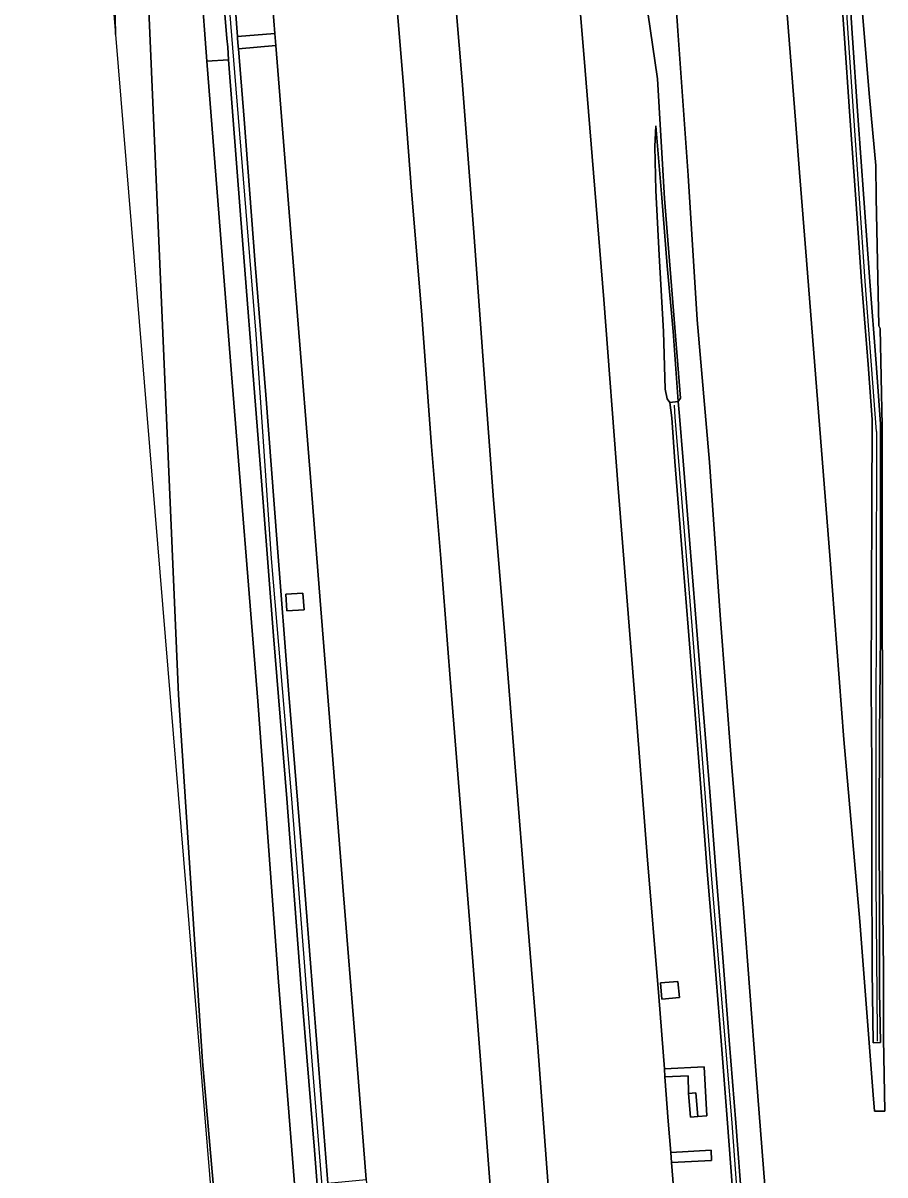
# Model space of a CAD drawing. Extents: x 157692 to 159674, y 381452 to 383291.
# Drawn here: x 157774.6 to 157858.1, y 382049.3 to 382160.9 of the extents above; entities that cross this region are included whole.
import ezdxf

# ---------------------------------------------------------------- set-up
doc = ezdxf.new("R2010")
doc.units = 0
for name, color, linetype in [('IMGEO_Berm_groen', 7, 'Continuous'), ('IMGEO_Geluidsscherm', 7, 'Continuous'), ('IMGEO_Grasland_overig', 7, 'Continuous'), ('IMGEO_Muur', 7, 'Continuous'), ('IMGEO_Rijbaan_autosnelweg', 7, 'Continuous'), ('IMGEO_Rijbaan_autoweg', 7, 'Continuous'), ('IMGEO_Terreindeel_gesloten', 7, 'Continuous'), ('IMGEO_Terreindeel_open', 7, 'Continuous')]:
    doc.layers.add(name, color=color, linetype=linetype)

msp = doc.modelspace()

# ---------------------------------------------------------------- linework, layer by layer
at = {"layer": 'IMGEO_Berm_groen'}
for points in [[(157795.38, 382159.58), (157799, 382159.89), (157798.71, 382163.59), (157797.49, 382179.14), (157796.79, 382188.17), (157795.58, 382202.77), (157794.75, 382212.61), (157793.34, 382229.98), (157792.46, 382240.81), (157791.63, 382250.21), (157786.99, 382261.21), (157788.29, 382247.07), (157789.22, 382236.16), (157790.58, 382219.29), (157791.8, 382204.31), (157793.18, 382187.38), (157793.51, 382183.04), (157794.66, 382168.98)], [(157800.71, 381952.07), (157802.9, 381925.63), (157811.18, 381919.93), (157809, 381947.38), (157806.55, 381976.31), (157804.25, 382007.56), (157801.66, 382039.07), (157799.34, 382067.99), (157797.35, 382095.19), (157794.8, 382126.9), (157792.41, 382157.18), (157791.3, 382171.95), (157790.87, 382171.91), (157787.16, 382171.6), (157786.46, 382171.54), (157786.45, 382170.38), (157788.04, 382133.06), (157789.66, 382095.79), (157791.99, 382060.27), (157794.43, 382032.27), (157795.89, 382012.99), (157797.41, 381991.95), (157798.86, 381974.49), (157800.16, 381959.54)], [(157804.14, 382048.49), (157807.86, 382048.86), (157806.83, 382061.6), (157805.59, 382077.22), (157804.51, 382090.75), (157803.4, 382104.93), (157802.44, 382116.86), (157801.26, 382131.7), (157799.89, 382148.59), (157799.1, 382158.7), (157795.47, 382158.4), (157796.03, 382151.56), (157797.08, 382137.53), (157798.12, 382124.88), (157799.21, 382110.45), (157800.35, 382095.88), (157801.64, 382080.09), (157803.07, 382062)], [(157800.05, 382105.55), (157801.72, 382105.66), (157801.83, 382104.05), (157800.15, 382103.94)], [(157836.35, 382067.89), (157838.05, 382068.04), (157838.2, 382066.47), (157836.49, 382066.31)], [(157837.43, 382050.48), (157841.31, 382050.69), (157841.25, 382051.68), (157837.35, 382051.47)]]:
    msp.add_lwpolyline(points, close=True, dxfattribs=at)
for points in [[(157843.47, 382046.21), (157842.85, 382054.3), (157842.23, 382062.27), (157841.59, 382070.3), (157840.92, 382078.33), (157840.29, 382086.36), (157839.68, 382094.33), (157839.05, 382102.36), (157838.38, 382110.37), (157837.74, 382118.42), (157837.44, 382122.64), (157837.26, 382124.13), (157837.01, 382124.49), (157836.82, 382125.41), (157836.63, 382131), (157836.24, 382138.39), (157835.89, 382144.66), (157835.81, 382148.93), (157835.9, 382150.93), (157836.49, 382143.97), (157837, 382137.38), (157837.57, 382131.01), (157838.07, 382124.23), (157838.29, 382124.56), (157836.74, 382143.88), (157836.05, 382155.49), (157833.26, 382174.78)], [(157833.26, 382174.78), (157836.05, 382155.49), (157836.74, 382143.88), (157838.29, 382124.56), (157838.07, 382124.23), (157838.21, 382122.79), (157838.54, 382118.47), (157839.19, 382110.44), (157839.84, 382102.43), (157840.48, 382094.38), (157841.12, 382086.41), (157841.76, 382078.4), (157842.39, 382070.37), (157843.02, 382062.34), (157843.65, 382054.33), (157844.28, 382046.27)], [(157852.89, 381967.02), (157851.66, 381982.88), (157850.45, 381997.1), (157849.29, 382013.14), (157848.22, 382027.21), (157846.76, 382044.55), (157845.63, 382058.98), (157844.4, 382075.13), (157843.22, 382089.19), (157842.15, 382103.52), (157841.1, 382118.34), (157839.92, 382132.14), (157839.03, 382146.11), (157838.04, 382160.12), (157837.2, 382172.52)], [(157783.43, 382166.09), (157783.56, 382159.77), (157796.75, 382000), (157797.41, 381991.95), (157795.89, 382012.99), (157794.43, 382032.27), (157791.99, 382060.27), (157789.66, 382095.79), (157788.04, 382133.06), (157786.45, 382170.38)], [(157831.8, 381968.26), (157830.87, 381980.13), (157829.75, 381994.21), (157828.8, 382006.62), (157827.61, 382021.38), (157826.55, 382034.24), (157825.44, 382048.67), (157824.48, 382061.68), (157823.38, 382075.15), (157822.24, 382089.23), (157821.24, 382101.95), (157820.19, 382114.71), (157819.25, 382127.33), (157818.26, 382140.58), (157817.13, 382155.28), (157816.02, 382168.77)], [(157828.05, 382168.33), (157828.96, 382157.47), (157829.24, 382153.89), (157830.86, 382134.1), (157832.27, 382115.81), (157833.86, 382095.57), (157835.08, 382080.21), (157836.2, 382066.59), (157836.73, 382059.57), (157840.57, 382059.77), (157840.84, 382055.02), (157839.98, 382054.96), (157839.27, 382054.89), (157839.06, 382057.17), (157839.03, 382058.9), (157836.79, 382058.79), (157837.11, 382054.5), (157837.35, 382051.47), (157841.25, 382051.68), (157841.31, 382050.69), (157837.43, 382050.48), (157838.88, 382032.35)], [(157854.39, 382167.93), (157854.92, 382159.92), (157855.48, 382151.9), (157856.05, 382143.89), (157856.63, 382135.85), (157857.25, 382127.89), (157857.67, 382122.06), (157857.67, 382116.83), (157857.68, 382109.7), (157857.65, 382101.72), (157857.58, 382091.87), (157857.53, 382083.64), (157857.57, 382073.91), (157857.58, 382067.05), (157857.65, 382062.11), (157856.96, 382062.1), (157856.86, 382069.08), (157856.82, 382079.55), (157856.81, 382088.72), (157856.76, 382096.6), (157856.78, 382105.6), (157856.83, 382114.1), (157856.85, 382122.47), (157856.46, 382127.81), (157855.83, 382135.86), (157855.26, 382143.81), (157854.69, 382151.87), (157854.13, 382159.86), (157853.58, 382167.92)], [(157810.55, 382165.76), (157811.46, 382154.84), (157812.25, 382144.59), (157813.2, 382133.01), (157814.18, 382119.86), (157815.09, 382109), (157815.99, 382097.38), (157817.13, 382082.87), (157818.19, 382069.97), (157819.29, 382055.82), (157820.05, 382045.67), (157821.22, 382031.43), (157822.41, 382016.36), (157823.44, 382003.16), (157824.12, 381994.64), (157825.01, 381983.14), (157826.18, 381968.08)], [(157848.39, 382164.63), (157849.48, 382151.05), (157849.82, 382146.41), (157850.49, 382137.91), (157851.6, 382124.01), (157852.77, 382109.3), (157854.11, 382091.46), (157855.67, 382073.84), (157856.96, 382057.05), (157857.09, 382055.46), (157858.1, 382055.46), (157857.96, 382062.52), (157857.94, 382069.04), (157857.86, 382077.99), (157857.85, 382086.5), (157857.87, 382095.77), (157857.84, 382104.61), (157857.84, 382113.14), (157857.83, 382121.86), (157857.64, 382131.31), (157857.52, 382131.54), (157857.23, 382143.98), (157857.21, 382147.08), (157856.6, 382153.72), (157855.81, 382162.99)], [(157809.24, 381970.42), (157807.94, 381987.16), (157806.55, 382004.52), (157805.19, 382021.77), (157803.93, 382037.43), (157802.83, 382051.68), (157801.56, 382067.41), (157800.16, 382085.76), (157798.88, 382101.51), (157797.82, 382114.89), (157796.78, 382128.37), (157795.67, 382142.31), (157794.51, 382157.34), (157792.41, 382157.18), (157794.8, 382126.9), (157797.35, 382095.19), (157799.34, 382067.99), (157801.66, 382039.07), (157804.25, 382007.56), (157806.55, 381976.31), (157809, 381947.38)]]:
    msp.add_lwpolyline(points, dxfattribs=at)
at = {"layer": 'IMGEO_Geluidsscherm'}
for points in [[(157814.14, 381915.33), (157812.6, 381934.43), (157811.05, 381954.35), (157809.46, 381974.31), (157807.67, 381997.3), (157806.33, 382014.79), (157804.4, 382038.14), (157802.59, 382060.73), (157800.65, 382085.74), (157798.68, 382109.01), (157797.2, 382130.76), (157795.12, 382156.1), (157793.45, 382176.86), (157792.76, 382185.33)], [(157857.29, 382121.33), (157856.18, 382135.88), (157854.54, 382159.9), (157852.97, 382183.97)], [(157837.69, 382123.86), (157837.75, 382122.67), (157838.1, 382118.43), (157839.39, 382102.5), (157841.25, 382078.36), (157843.27, 382054.32), (157844.65, 382035.23), (157846.39, 382013.34), (157848.36, 381988.56), (157850.31, 381964.26), (157852.78, 381933.94), (157854.03, 381918.2)], [(157857.29, 382121.33), (157857.23, 382105.82), (157857.21, 382091.1), (157857.2, 382077.58), (157857.33, 382063.07), (157857.33, 382062.24)]]:
    msp.add_lwpolyline(points, dxfattribs=at)
at = {"layer": 'IMGEO_Grasland_overig'}
msp.add_lwpolyline([(157835.9, 382150.93), (157835.81, 382148.93), (157835.89, 382144.66), (157836.24, 382138.39), (157836.63, 382131), (157836.82, 382125.41), (157837.01, 382124.49), (157837.26, 382124.13), (157838.07, 382124.23), (157837.57, 382131.01), (157837, 382137.38), (157836.49, 382143.97)], close=True, dxfattribs=at)
at = {"layer": 'IMGEO_Muur'}
for points in [[(157793.22, 382173.19), (157794.36, 382159.39), (157794.46, 382158.55), (157794.51, 382157.34), (157795.67, 382142.31), (157796.78, 382128.37), (157797.82, 382114.89), (157798.88, 382101.51), (157800.16, 382085.76), (157801.56, 382067.41), (157802.83, 382051.68), (157803.93, 382037.43), (157805.19, 382021.77), (157806.55, 382004.52), (157807.94, 381987.16), (157809.24, 381970.42)], [(157811, 381961.91), (157809.6, 381979.68), (157808.41, 381994.5), (157807.11, 382011.28), (157805.72, 382028.52), (157804.36, 382045.68), (157804.23, 382047.41), (157804.14, 382048.49), (157803.07, 382062), (157801.64, 382080.09), (157800.35, 382095.88), (157799.21, 382110.45), (157798.12, 382124.88), (157797.08, 382137.53), (157796.03, 382151.56), (157795.47, 382158.4), (157795.46, 382158.6), (157795.39, 382159.41), (157795.38, 382159.58), (157794.66, 382168.98)], [(157853.58, 382167.92), (157854.13, 382159.86), (157854.69, 382151.87), (157855.26, 382143.81), (157855.83, 382135.86), (157856.46, 382127.81), (157856.85, 382122.47), (157856.83, 382114.1), (157856.78, 382105.6), (157856.76, 382096.6), (157856.81, 382088.72), (157856.82, 382079.55), (157856.86, 382069.08), (157856.96, 382062.1), (157857.65, 382062.11), (157857.58, 382067.05), (157857.57, 382073.91), (157857.53, 382083.64), (157857.58, 382091.87), (157857.65, 382101.72), (157857.68, 382109.7), (157857.67, 382116.83), (157857.67, 382122.06), (157857.25, 382127.89), (157856.63, 382135.85), (157856.05, 382143.89), (157855.48, 382151.9), (157854.92, 382159.92), (157854.39, 382167.93)], [(157844.28, 382046.27), (157843.65, 382054.33), (157843.02, 382062.34), (157842.39, 382070.37), (157841.76, 382078.4), (157841.12, 382086.41), (157840.48, 382094.38), (157839.84, 382102.43), (157839.19, 382110.44), (157838.54, 382118.47), (157838.21, 382122.79), (157838.07, 382124.23), (157837.26, 382124.13), (157837.44, 382122.64), (157837.74, 382118.42), (157838.38, 382110.37), (157839.05, 382102.36), (157839.68, 382094.33), (157840.29, 382086.36), (157840.92, 382078.33), (157841.59, 382070.3), (157842.23, 382062.27), (157842.85, 382054.3), (157843.47, 382046.21)]]:
    msp.add_lwpolyline(points, dxfattribs=at)
at = {"layer": 'IMGEO_Rijbaan_autosnelweg'}
for points in [[(157816.02, 382168.77), (157817.13, 382155.28), (157818.26, 382140.58), (157819.25, 382127.33), (157820.19, 382114.71), (157821.24, 382101.95), (157822.24, 382089.23), (157823.38, 382075.15), (157824.48, 382061.68), (157825.44, 382048.67), (157826.55, 382034.24), (157827.61, 382021.38), (157828.8, 382006.62), (157829.75, 381994.21), (157830.87, 381980.13), (157831.8, 381968.26)], [(157843.87, 381969.7), (157842.19, 381990.36), (157840.47, 382011.92), (157838.88, 382032.35), (157837.43, 382050.48), (157837.35, 382051.47), (157837.11, 382054.5), (157836.79, 382058.79), (157836.73, 382059.57), (157836.2, 382066.59), (157835.08, 382080.21), (157833.86, 382095.57), (157832.27, 382115.81), (157830.86, 382134.1), (157829.24, 382153.89), (157828.96, 382157.47), (157828.05, 382168.33)], [(157826.18, 381968.08), (157825.01, 381983.14), (157824.12, 381994.64), (157823.44, 382003.16), (157822.41, 382016.36), (157821.22, 382031.43), (157820.05, 382045.67), (157819.29, 382055.82), (157818.19, 382069.97), (157817.13, 382082.87), (157815.99, 382097.38), (157815.09, 382109), (157814.18, 382119.86), (157813.2, 382133.01), (157812.25, 382144.59), (157811.46, 382154.84), (157810.55, 382165.76)], [(157798.71, 382163.59), (157799, 382159.89), (157799.1, 382158.7), (157799.89, 382148.59), (157801.26, 382131.7), (157802.44, 382116.86), (157803.4, 382104.93), (157804.51, 382090.75), (157805.59, 382077.22), (157806.83, 382061.6), (157807.86, 382048.86), (157807.94, 382047.8), (157807.98, 382047.32), (157809.18, 382031.64), (157809.98, 382022.47), (157810.91, 382009.59), (157812.12, 381994.5), (157813.22, 381980.46), (157814.11, 381969.33)]]:
    msp.add_lwpolyline(points, dxfattribs=at)
at = {"layer": 'IMGEO_Rijbaan_autoweg'}
msp.add_lwpolyline([(157774.61, 382268.23), (157776.11, 382250), (157783.56, 382159.77), (157783.43, 382166.09), (157783.38, 382177.12), (157783.2, 382187.19), (157783.25, 382191.87), (157783.11, 382198.24), (157782.86, 382202.71), (157782.58, 382206.22), (157782.3, 382213.45), (157781.96, 382220.2), (157781.63, 382227.43), (157781.35, 382234.08), (157780.86, 382243.76), (157780.4, 382251.83), (157779.88, 382259.8), (157775.56, 382270.07)], close=True, dxfattribs=at)
for points in [[(157837.2, 382172.52), (157838.04, 382160.12), (157839.03, 382146.11), (157839.92, 382132.14), (157841.1, 382118.34), (157842.15, 382103.52), (157843.22, 382089.19), (157844.4, 382075.13), (157845.63, 382058.98), (157846.76, 382044.55), (157848.22, 382027.21), (157849.29, 382013.14), (157850.45, 381997.1), (157851.66, 381982.88), (157852.89, 381967.02)], [(157855.81, 382162.99), (157856.6, 382153.72), (157857.21, 382147.08), (157857.23, 382143.98), (157857.52, 382131.54), (157857.64, 382131.31), (157857.83, 382121.86), (157857.84, 382113.14), (157857.84, 382104.61), (157857.87, 382095.77), (157857.85, 382086.5), (157857.86, 382077.99), (157857.94, 382069.04), (157857.96, 382062.52), (157858.1, 382055.46), (157857.09, 382055.46), (157856.96, 382057.05), (157855.67, 382073.84), (157854.11, 382091.46), (157852.77, 382109.3), (157851.6, 382124.01), (157850.49, 382137.91), (157849.82, 382146.41), (157849.48, 382151.05), (157848.39, 382164.63)]]:
    msp.add_lwpolyline(points, dxfattribs=at)
at = {"layer": 'IMGEO_Terreindeel_gesloten'}
for points in [[(157791.3, 382171.95), (157792.41, 382157.18), (157794.51, 382157.34), (157794.46, 382158.55), (157794.36, 382159.39), (157793.22, 382173.19), (157793.02, 382175.77), (157791.02, 382175.62), (157791.2, 382173.23), (157791.2, 382173.18), (157791.29, 382172)], [(157799, 382159.89), (157795.38, 382159.58), (157795.39, 382159.41), (157795.46, 382158.6), (157795.47, 382158.4), (157799.1, 382158.7)], [(157800.05, 382105.55), (157800.15, 382103.94), (157801.83, 382104.05), (157801.72, 382105.66)], [(157838.2, 382066.47), (157838.05, 382068.04), (157836.35, 382067.89), (157836.49, 382066.31)]]:
    msp.add_lwpolyline(points, close=True, dxfattribs=at)
at = {"layer": 'IMGEO_Terreindeel_open'}
for points in [[(157836.73, 382059.57), (157836.79, 382058.79), (157839.03, 382058.9), (157839.06, 382057.17), (157839.77, 382057.24), (157839.98, 382054.96), (157840.84, 382055.02), (157840.57, 382059.77)], [(157839.06, 382057.17), (157839.27, 382054.89), (157839.98, 382054.96), (157839.77, 382057.24)]]:
    msp.add_lwpolyline(points, close=True, dxfattribs=at)

doc.saveas('drawing.dxf')
